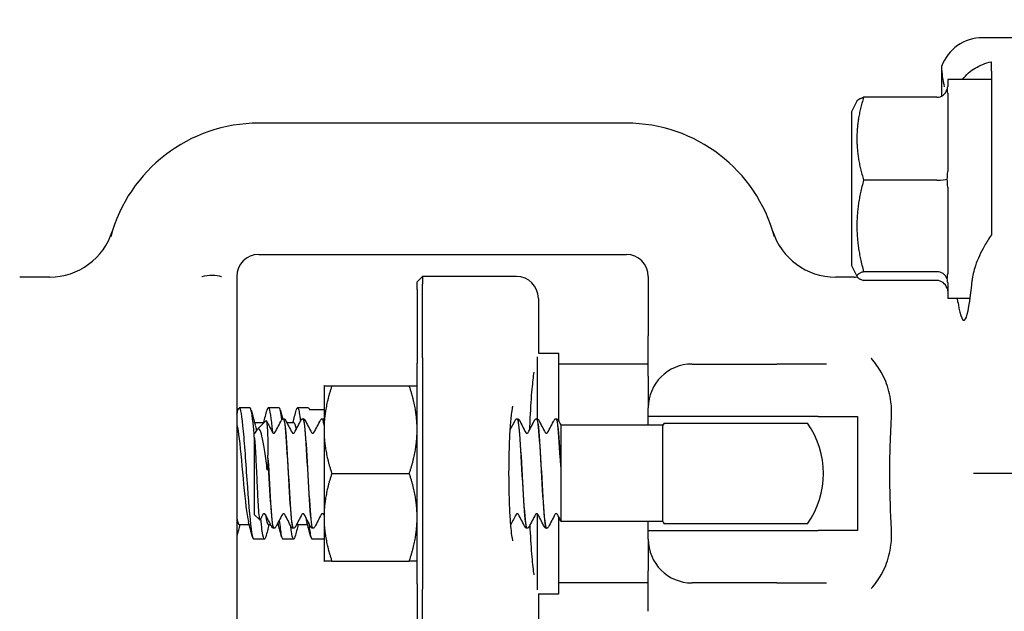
# Model space of a CAD drawing. Header units: inches. Extents: x 24 to 1128, y -69 to 748.
# Tile 334 of 656: x 473.18 to 475.99, y 658.54 to 660.23. Entities that reach past the tile are written whole.
import ezdxf

# ---------------------------------------------------------------- set-up
doc = ezdxf.new("R2010")
doc.units = ezdxf.units.IN
doc.header["$LTSCALE"] = 32
doc.header["$MEASUREMENT"] = 0
doc.layers.add('Dimension (ANSI)', color=7, linetype='Continuous', lineweight=25)
doc.layers.add('Visible (ANSI)', color=7, linetype='Continuous', lineweight=30)
doc.styles.add('Note Text (ANSI)', font='tahoma.ttf')
doc.dimstyles.new('SB Fraction-16 (ANSI)', dxfattribs={"dimscale": 32, "dimtxt": 0.125, "dimasz": 0.098425, "dimexe": 0.125, "dimexo": 0.0625, "dimgap": 0.031496, "dimtad": 0, "dimtih": 1, "dimtoh": 1, "dimdec": 4, "dimrnd": 1e-08, "dimzin": 0, "dimdsep": 46, "dimlunit": 5, "dimtxsty": 'Note Text (ANSI)', "dimcen": 0.09, "dimdle": 0.393701, "dimclrd": 256, "dimclre": 256, "dimclrt": 256, "dimadec": 0, "dimazin": 3, "dimtfac": 0.96, "dimtofl": 0, "dimtmove": 0, "dimatfit": 3, "dimfxl": 1, "dimfrac": 2, "dimtolj": 1, "dimtzin": 12, "dimlwd": -1, "dimlwe": -1, "dimarcsym": 0})

# ---------------------------------------------------------------- blocks, each defined once
blk = doc.blocks.new('*D18')
at = {"layer": 'Defpoints', "color": 0, "transparency": 16777216}
for p in [(489.2806, 692.6685), (340.6192, 544.6685), (489.2806, 544.6685)]:
    blk.add_point(p, dxfattribs=at)
at = {"layer": 'Dimension (ANSI)', "transparency": 16777216}
for p, q in [((487.2806, 692.6685), (336.6192, 692.6685)), ((340.6192, 689.5189), (340.6192, 626.7677)), ((340.6192, 547.8181), (340.6192, 620.5693)), ((487.2806, 544.6685), (336.6192, 544.6685))]:
    blk.add_line(p, q, dxfattribs=at)
for points in [[(340.0943, 689.5189), (341.1441, 689.5189), (340.6192, 692.6685)], [(340.0943, 547.8181), (341.1441, 547.8181), (340.6192, 544.6685)]]:
    blk.add_solid(points, dxfattribs=at)
at = {"layer": 'Dimension (ANSI)', "transparency": 16777216, "insert": (336.5171, 625.7599), "char_height": 4, "attachment_point": 1, "style": 'Note Text (ANSI)'}
blk.add_mtext('\\A1;148', dxfattribs=at)

msp = doc.modelspace()

# ---------------------------------------------------------------- linework, layer by layer
at = {"layer": 'Visible (ANSI)'}
for p, q in [((476.43127, 660.17654), (475.9308, 660.17654)), ((475.95627, 660.08088), (475.95627, 660.10807)), ((475.81391, 660.09507), (475.81391, 660.01033)), ((475.95627, 660.08088), (475.95627, 660.02681)), ((475.83127, 660.05779), (475.83127, 660.03734)), ((475.95627, 660.05779), (475.83127, 660.05779)), ((475.83127, 660.01819), (475.83127, 659.79503)), ((475.55627, 659.96404), (475.57237, 659.99625)), ((475.80002, 660.00692), (475.59123, 660.00692)), ((475.95627, 660.01137), (475.95627, 659.86535)), ((475.55627, 659.96404), (475.55627, 659.52654)), ((474.91377, 659.93279), (473.86377, 659.93279)), ((475.80002, 659.77045), (475.59123, 659.77045)), ((475.83127, 659.74988), (475.83127, 659.50298)), ((473.86377, 659.55779), (474.91377, 659.55779)), ((475.55627, 659.52654), (475.57237, 659.49434)), ((473.26704, 659.49361), (473.18127, 659.49361)), ((473.80127, 659.49529), (473.80127, 659.39449)), ((474.31627, 659.47967), (474.3319, 659.49529)), ((474.3319, 659.49529), (474.3319, 659.47279)), ((474.59995, 659.49529), (474.3319, 659.49529)), ((474.97627, 659.49529), (474.97627, 659.32622)), ((475.56391, 659.49361), (475.51051, 659.49361)), ((475.80002, 659.50882), (475.59123, 659.50882)), ((474.31627, 659.45779), (474.31627, 659.47967)), ((474.31627, 659.45779), (474.31627, 659.24779)), ((474.3319, 659.26279), (474.3319, 659.47279)), ((475.80002, 659.48366), (475.59123, 659.48366)), ((475.83127, 659.47698), (475.83127, 659.43279)), ((474.66245, 659.43279), (474.66245, 659.27654)), ((475.89549, 659.43279), (475.83127, 659.43279)), ((473.80127, 659.39449), (473.80127, 658.47109)), ((474.97627, 659.21081), (474.97627, 659.32622)), ((474.3319, 659.26279), (474.3319, 658.60279)), ((474.65865, 659.26535), (474.65865, 659.08896)), ((474.66245, 659.27654), (474.72115, 659.27654)), ((474.72115, 659.08102), (474.72115, 659.27654)), ((474.31627, 658.61779), (474.31627, 659.24779)), ((474.97627, 659.24529), (474.72115, 659.24529)), ((475.10127, 659.24529), (475.34373, 659.24529)), ((475.48554, 659.24529), (475.34373, 659.24529)), ((474.97627, 659.21081), (474.97627, 659.12029)), ((474.05027, 659.18279), (474.05027, 659.05779)), ((474.0726, 659.18279), (474.29394, 659.18279)), ((473.83877, 659.12029), (473.80788, 659.12029)), ((473.92211, 659.12029), (473.89122, 659.12029)), ((474.00544, 659.12029), (473.97455, 659.12029)), ((474.97627, 659.09529), (474.97627, 659.12029)), ((474.00839, 659.11566), (474.05027, 659.11566)), ((474.97627, 659.07029), (474.97627, 659.09529)), ((475.4612, 659.09529), (474.97627, 659.09529)), ((475.4612, 659.09529), (475.57405, 659.09529)), ((475.57405, 659.09529), (475.57405, 658.77029)), ((473.85178, 659.07862), (473.87983, 659.07862)), ((473.86032, 659.05911), (473.88502, 659.08381)), ((473.935, 659.08904), (473.93442, 659.08904)), ((473.94385, 659.07862), (473.96377, 659.07862)), ((473.99061, 659.08904), (473.99003, 659.08904)), ((474.04623, 659.08904), (474.04564, 659.08904)), ((474.60234, 659.08904), (474.60175, 659.08904)), ((474.65795, 659.08904), (474.65737, 659.08904)), ((474.71356, 659.08904), (474.71298, 659.08904)), ((474.72627, 659.07124), (474.72627, 659.02292)), ((475.01748, 659.07029), (474.72627, 659.07029)), ((475.01748, 658.79529), (475.01748, 659.07029)), ((475.02173, 659.07654), (475.43081, 659.07654)), ((473.85127, 659.03687), (473.85127, 659.04785)), ((473.85127, 659.04785), (473.8513, 659.04785)), ((473.85127, 659.03687), (473.85127, 658.81552)), ((474.05027, 659.05779), (474.05027, 658.80779)), ((474.72627, 659.02292), (474.72627, 658.95373)), ((473.89025, 658.97571), (473.89025, 658.98549)), ((474.72627, 658.95373), (474.72627, 658.94351)), ((474.0726, 658.93279), (474.29394, 658.93279)), ((474.72627, 658.94351), (474.72627, 658.86957)), ((476.02967, 658.93279), (475.90506, 658.93279)), ((474.72627, 658.86957), (474.72627, 658.79826)), ((473.85127, 658.81552), (473.86674, 658.80006)), ((474.65865, 658.81762), (474.65865, 658.60023)), ((473.80788, 658.78696), (473.83655, 658.78696)), ((473.89121, 658.78696), (473.89777, 658.78696)), ((473.91604, 658.78696), (473.91988, 658.78696)), ((473.97455, 658.78696), (474.00321, 658.78696)), ((474.05027, 658.80779), (474.05027, 658.68279)), ((474.72115, 658.58904), (474.72115, 658.80753)), ((474.72627, 658.79826), (474.72627, 658.79529)), ((475.01748, 658.79529), (474.72627, 658.79529)), ((474.97627, 658.77029), (474.97627, 658.79529)), ((475.43081, 658.78904), (475.02173, 658.78904)), ((473.9072, 658.77654), (473.90662, 658.77654)), ((473.96281, 658.77654), (473.96223, 658.77654)), ((474.01842, 658.77654), (474.01784, 658.77654)), ((474.63014, 658.77654), (474.62956, 658.77654)), ((474.68575, 658.77654), (474.68517, 658.77654)), ((474.97627, 658.74529), (474.97627, 658.77029)), ((474.97627, 658.77029), (475.4612, 658.77029)), ((475.57405, 658.77029), (475.4612, 658.77029)), ((473.88044, 658.74529), (473.84955, 658.74529)), ((473.96377, 658.74529), (473.93288, 658.74529)), ((474.05027, 658.74529), (474.01622, 658.74529)), ((474.97627, 658.74529), (474.97627, 658.65477)), ((474.0726, 658.68279), (474.29394, 658.68279)), ((474.97627, 658.53936), (474.97627, 658.65477)), ((474.31627, 658.61779), (474.31627, 658.40779)), ((474.97627, 658.62029), (474.72115, 658.62029)), ((475.34373, 658.62029), (475.10127, 658.62029)), ((475.34373, 658.62029), (475.48554, 658.62029)), ((474.3319, 658.39279), (474.3319, 658.60279)), ((474.66245, 658.58904), (474.66245, 658.43279)), ((474.66245, 658.58904), (474.72115, 658.58904))]:
    msp.add_line(p, q, dxfattribs=at)
for centre, radius, start, end in [((473.86377, 659.49529), 0.4375, 90, 164.98183), ((474.91377, 659.49529), 0.4375, 15.01817, 90), ((473.26704, 659.68111), 0.1875, 270, 342.70338), ((475.51051, 659.68111), 0.1875, 197.29662, 270), ((473.86377, 659.49529), 0.0625, 90, 180), ((474.91377, 659.49529), 0.0625, 0, 90), ((474.59995, 659.43279), 0.0625, 0, 90), ((475.56391, 659.74361), 0.25, 270, 272.01441), ((475.10127, 659.12029), 0.125, 90, 180), ((475.22627, 658.93279), 0.25, 144.90037, 146.63299), ((475.22627, 658.93279), 0.25, 324.90037, 35.09963), ((475.22627, 658.93279), 0.25, 213.36701, 215.09963), ((475.10127, 658.74529), 0.125, 180, 270)]:
    msp.add_arc(centre, radius, start, end, dxfattribs=at)
for centre, major_axis, ratio, start_param, end_param in [((475.93175, 660.05106), (-0.08906, 0.08906), 0.9924325, 5.5015852, 6.7140351), ((475.80002, 660.03962), (0, -0.0327), 0.9555533, 0, 1.2241495), ((475.80002, 659.7736), (0.03125, 0), 0.1006388, 4.712389, 5.9365385), ((475.80002, 659.47926), (0.03125, 0), 0.9458753, 0.3466468, 1.5707963), ((475.80002, 659.45096), (0, 0.0327), 0.9555533, 5.0590358, 6.2831853), ((475.87736, 659.74529), (0, 0.375), 0.0874887, 2.6230455, 3.9395987)]:
    msp.add_ellipse(centre, major_axis=major_axis, ratio=ratio, start_param=start_param, end_param=end_param, dxfattribs=at)
for points, knots in [([(475.87387, 660.05779), (475.88383, 660.07132), (475.89661, 660.08221), (475.92259, 660.09766), (475.93882, 660.10428), (475.95627, 660.10807)], [0.72388666, 0.72388666, 0.72388666, 0.72388666, 0.91166133, 0.91166133, 1.08359589, 1.08359589, 1.08359589, 1.08359589]), ([(475.95627, 659.61419), (475.94873, 659.60339), (475.94198, 659.59236), (475.92621, 659.56424), (475.91698, 659.54462), (475.90536, 659.51089), (475.90195, 659.49648), (475.90085, 659.48349)], [1.39731378, 1.39731378, 1.39731378, 1.39731378, 1.49356897, 1.49356897, 1.66386875, 1.66386875, 1.79881771, 1.79881771, 1.79881771, 1.79881771]), ([(473.70156, 659.49529), (473.70183, 659.49537), (473.7021, 659.49545), (473.71126, 659.49805), (473.72115, 659.4992), (473.74067, 659.49866), (473.74923, 659.49731), (473.7572, 659.49539), (473.7574, 659.49534), (473.7576, 659.49529)], [-0.00218083, -0.00218083, -0.00218083, -0.00218083, 0, 0, 0.07189637, 0.07189637, 0.13644606, 0.13644606, 0.13811703, 0.13811703, 0.13811703, 0.13811703]), ([(475.67067, 659.09051), (475.67114, 659.09854), (475.67125, 659.10651), (475.67076, 659.12206), (475.67018, 659.12962), (475.66801, 659.14738), (475.66611, 659.15744), (475.65854, 659.18686), (475.65108, 659.20508), (475.63336, 659.23582), (475.624, 659.24855), (475.61314, 659.26081), (475.61298, 659.26099), (475.61282, 659.26117)], [0, 0, 0, 0, 0.06351999, 0.06351999, 0.12513045, 0.12513045, 0.2104042, 0.2104042, 0.38193929, 0.38193929, 0.52164881, 0.52164881, 0.52372315, 0.52372315, 0.52372315, 0.52372315]), ([(474.63809, 659.05873), (474.63848, 659.06988), (474.63892, 659.08077), (474.64084, 659.12203), (474.64269, 659.15), (474.64656, 659.19299), (474.64851, 659.2095), (474.65043, 659.22204)], [0.3819937, 0.3819937, 0.3819937, 0.3819937, 0.48894567, 0.48894567, 0.79947629, 0.79947629, 1.05331269, 1.05331269, 1.05331269, 1.05331269]), ([(473.80434, 659.11348), (473.80536, 659.11736), (473.80638, 659.11965), (473.8074, 659.12017), (473.81142, 659.12222), (473.81543, 659.09687), (473.81945, 659.05342), (473.82345, 659.01006), (473.82746, 658.94962), (473.83146, 658.8942), (473.83547, 658.83875), (473.83948, 658.78951), (473.84349, 658.76452), (473.84551, 658.75192), (473.84753, 658.74562), (473.84955, 658.74562)], [131.6799073, 131.6799073, 131.6799073, 131.6799073, 131.910676, 131.910676, 131.910676, 132.8188068, 132.8188068, 132.8188068, 133.7249818, 133.7249818, 133.7249818, 134.6316542, 134.6316542, 134.6316542, 135.0884841, 135.0884841, 135.0884841, 135.0884841]), ([(473.85127, 659.04296), (473.85055, 659.0512), (473.84984, 659.05895), (473.84912, 659.06609), (473.84567, 659.10037), (473.84222, 659.11997), (473.83877, 659.12022)], [-139.17255455, -139.17255455, -139.17255455, -139.17255455, -139.0100536, -139.0100536, -139.0100536, -138.23007676, -138.23007676, -138.23007676, -138.23007676]), ([(473.88767, 659.11339), (473.88907, 659.11867), (473.89046, 659.12102), (473.89185, 659.12007), (473.89559, 659.11754), (473.89932, 659.09132), (473.90306, 659.05036)], [137.9630926, 137.9630926, 137.9630926, 137.9630926, 138.2781439, 138.2781439, 138.2781439, 139.122964, 139.122964, 139.122964, 139.122964]), ([(473.97101, 659.11333), (473.97281, 659.12011), (473.97462, 659.12202), (473.97643, 659.11841), (473.97866, 659.11395), (473.9809, 659.10109), (473.98314, 659.08207)], [144.2462779, 144.2462779, 144.2462779, 144.2462779, 144.6548473, 144.6548473, 144.6548473, 145.16076334, 145.16076334, 145.16076334, 145.16076334]), ([(474.58969, 658.74074), (474.5897, 658.74074), (474.58957, 658.74114), (474.58902, 658.74345), (474.58837, 658.74665), (474.58668, 658.75722), (474.58559, 658.7659), (474.58336, 658.78888), (474.58224, 658.80406), (474.58035, 658.83893), (474.5796, 658.85888), (474.57865, 658.90099), (474.57846, 658.92319), (474.57869, 658.96722), (474.5791, 658.98906), (474.58048, 659.02987), (474.58145, 659.04886), (474.58374, 659.08148), (474.58507, 659.09531), (474.5876, 659.11495), (474.58891, 659.12178), (474.58961, 659.12456), (474.58969, 659.12484), (474.58969, 659.12483)], [-1.2869324, -1.2869324, -1.2869324, -1.2869324, -1.2221786, -1.2221786, -1.0687063, -1.0687063, -0.8381878, -0.8381878, -0.555105, -0.555105, -0.2516711, -0.2516711, 0.0580557, 0.0580557, 0.3688709, 0.3688709, 0.6770655, 0.6770655, 0.9746383, 0.9746383, 1.233525, 1.233525, 1.2869324, 1.2869324, 1.2869324, 1.2869324]), ([(475.67067, 658.77508), (475.66799, 658.82083), (475.66646, 658.86777), (475.66598, 658.9445), (475.66625, 658.97377), (475.66775, 659.03248), (475.66898, 659.06175), (475.67067, 659.09051)], [0, 0, 0, 0, 0.36185351, 0.36185351, 0.58513386, 0.58513386, 0.81257268, 0.81257268, 0.81257268, 0.81257268]), ([(473.80127, 659.07128), (473.80245, 659.06736), (473.80363, 659.06182), (473.80481, 659.05471), (473.80908, 659.02892), (473.81336, 658.98318), (473.81763, 658.93621), (473.8219, 658.88928), (473.82617, 658.84244), (473.83044, 658.81483), (473.83172, 658.80653), (473.833, 658.80004), (473.83429, 658.79544)], [132.2609955, 132.2609955, 132.2609955, 132.2609955, 132.5277582, 132.5277582, 132.5277582, 133.4942298, 133.4942298, 133.4942298, 134.4598832, 134.4598832, 134.4598832, 134.7503304, 134.7503304, 134.7503304, 134.7503304]), ([(473.85403, 659.07021), (473.85498, 659.06681), (473.85594, 659.06236), (473.85689, 659.05686), (473.85702, 659.05608), (473.85716, 659.05528), (473.85729, 659.05446)], [138.56823042, 138.56823042, 138.56823042, 138.56823042, 138.78339549, 138.78339549, 138.78339549, 138.8139231, 138.8139231, 138.8139231, 138.8139231]), ([(473.88502, 659.08381), (473.88508, 659.08387), (473.88513, 659.0839), (473.88595, 659.08413), (473.8867, 659.08044), (473.88745, 659.0731)], [-0.16191336, -0.16191336, -0.16191336, -0.16191336, -0.15127467, -0.15127467, 0, 0, 0, 0]), ([(473.88745, 659.0731), (473.88787, 659.069), (473.88824, 659.06374), (473.88891, 659.05103), (473.8892, 659.04359), (473.88988, 659.02081), (473.8902, 659.00385), (473.89025, 658.98549)], [-0.3187664, -0.3187664, -0.3187664, -0.3187664, -0.23449039, -0.23449039, -0.1487662, -0.1487662, 0, 0, 0, 0]), ([(473.92908, 659.0853), (473.92941, 659.08594), (473.92981, 659.08661), (473.93095, 659.08771), (473.93145, 659.0881), (473.93274, 659.08875), (473.93355, 659.089), (473.9344, 659.08904)], [0, 0, 0, 0, 0.022095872, 0.022095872, 0.033561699, 0.033561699, 0.045438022, 0.045438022, 0.045438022, 0.045438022]), ([(473.9344, 659.08888), (473.93658, 659.08874), (473.93876, 659.0744), (473.94094, 659.04852), (473.94376, 659.01515), (473.94657, 658.96346), (473.94938, 658.91415), (473.9522, 658.86484), (473.95501, 658.81921), (473.95782, 658.7955), (473.95929, 658.78312), (473.96076, 658.77689), (473.96223, 658.77687)], [9.4219171, 9.4219171, 9.4219171, 9.4219171, 10.1615232, 10.1615232, 10.1615232, 11.1151899, 11.1151899, 11.1151899, 12.0686082, 12.0686082, 12.0686082, 12.5663706, 12.5663706, 12.5663706, 12.5663706]), ([(473.96283, 658.7768), (473.96098, 658.77687), (473.95912, 658.78702), (473.95726, 658.80628), (473.95441, 658.83575), (473.95157, 658.88577), (473.94873, 658.93596), (473.9459, 658.98587), (473.94307, 659.0346), (473.94024, 659.06245), (473.9385, 659.07966), (473.93675, 659.08862), (473.935, 659.08875)], [-18.8524168, -18.8524168, -18.8524168, -18.8524168, -18.2223022, -18.2223022, -18.2223022, -17.2584859, -17.2584859, -17.2584859, -16.2999201, -16.2999201, -16.2999201, -15.7079633, -15.7079633, -15.7079633, -15.7079633]), ([(473.93503, 659.08904), (473.93616, 659.08898), (473.93723, 659.08856), (473.9387, 659.08757), (473.93918, 659.08705), (473.93989, 659.08613), (473.94013, 659.08571), (473.94035, 659.0853)], [0, 0, 0, 0, 0.015967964, 0.015967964, 0.031253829, 0.031253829, 0.045415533, 0.045415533, 0.045415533, 0.045415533]), ([(473.98469, 659.0853), (473.98502, 659.08594), (473.98542, 659.08661), (473.98656, 659.08771), (473.98706, 659.0881), (473.98835, 659.08875), (473.98916, 659.089), (473.99001, 659.08904)], [0, 0, 0, 0, 0.022095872, 0.022095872, 0.033561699, 0.033561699, 0.045438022, 0.045438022, 0.045438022, 0.045438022]), ([(473.99001, 659.08893), (473.99052, 659.08901), (473.99104, 659.08829), (473.99155, 659.08674), (473.99436, 659.07825), (473.99717, 659.04502), (473.99998, 659.00029), (474.00279, 658.95557), (474.0056, 658.90054), (474.00841, 658.85715), (474.01122, 658.81378), (474.01402, 658.78318), (474.01683, 658.77755), (474.01717, 658.77688), (474.0175, 658.77656), (474.01784, 658.7766)], [15.7051024, 15.7051024, 15.7051024, 15.7051024, 15.879856, 15.879856, 15.879856, 16.8320759, 16.8320759, 16.8320759, 17.7840647, 17.7840647, 17.7840647, 18.7358252, 18.7358252, 18.7358252, 18.8495559, 18.8495559, 18.8495559, 18.8495559]), ([(474.01845, 658.77672), (474.01776, 658.7766), (474.01708, 658.77787), (474.0164, 658.78058), (474.01357, 658.79189), (474.01073, 658.82814), (474.00789, 658.8746), (474.00507, 658.92095), (474.00224, 658.9762), (473.99941, 659.01805), (473.99659, 659.05979), (473.99377, 659.08708), (473.99094, 659.08893), (473.99083, 659.089), (473.99072, 659.08904), (473.99061, 659.08903)], [-25.1356021, -25.1356021, -25.1356021, -25.1356021, -24.9048316, -24.9048316, -24.9048316, -23.9435311, -23.9435311, -23.9435311, -22.9847675, -22.9847675, -22.9847675, -22.0283448, -22.0283448, -22.0283448, -21.9911486, -21.9911486, -21.9911486, -21.9911486]), ([(473.99064, 659.08904), (473.99177, 659.08898), (473.99284, 659.08856), (473.99431, 659.08757), (473.99479, 659.08705), (473.9955, 659.08613), (473.99575, 659.08571), (473.99596, 659.0853)], [0, 0, 0, 0, 0.015967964, 0.015967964, 0.031253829, 0.031253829, 0.045415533, 0.045415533, 0.045415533, 0.045415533]), ([(474.0403, 659.0853), (474.04063, 659.08594), (474.04103, 659.08661), (474.04217, 659.08771), (474.04267, 659.0881), (474.04396, 659.08875), (474.04477, 659.089), (474.04562, 659.08904)], [0, 0, 0, 0, 0.022095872, 0.022095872, 0.033561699, 0.033561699, 0.045438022, 0.045438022, 0.045438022, 0.045438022]), ([(474.05027, 659.07299), (474.05023, 659.07335), (474.05018, 659.07371), (474.05013, 659.07405), (474.04883, 659.08388), (474.04753, 659.08875), (474.04623, 659.08872)], [-28.73150298, -28.73150298, -28.73150298, -28.73150298, -28.71588313, -28.71588313, -28.71588313, -28.27433388, -28.27433388, -28.27433388, -28.27433388]), ([(474.04625, 659.08904), (474.04739, 659.08898), (474.04845, 659.08856), (474.04963, 659.08776), (474.04998, 659.08746), (474.05027, 659.08715)], [0, 0, 0, 0, 0.015967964, 0.015967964, 0.025215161, 0.025215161, 0.025215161, 0.025215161]), ([(474.59641, 659.0853), (474.59674, 659.08594), (474.59714, 659.08661), (474.59828, 659.08771), (474.59878, 659.0881), (474.60007, 659.08875), (474.60089, 659.089), (474.60173, 659.08904)], [0, 0, 0, 0, 0.022095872, 0.022095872, 0.033561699, 0.033561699, 0.045438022, 0.045438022, 0.045438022, 0.045438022]), ([(474.60173, 659.08891), (474.60403, 659.08876), (474.60633, 659.0727), (474.60863, 659.04425), (474.61146, 659.00926), (474.61429, 658.95646), (474.61711, 658.9072), (474.61994, 658.85806), (474.62276, 658.81375), (474.62558, 658.79209), (474.62691, 658.7819), (474.62823, 658.77685), (474.62956, 658.77687)], [84.8201408, 84.8201408, 84.8201408, 84.8201408, 85.5995394, 85.5995394, 85.5995394, 86.558303, 86.558303, 86.558303, 87.5147256, 87.5147256, 87.5147256, 87.9645943, 87.9645943, 87.9645943, 87.9645943]), ([(474.63017, 658.77683), (474.62843, 658.77687), (474.6267, 658.7856), (474.62497, 658.80249), (474.62216, 658.82985), (474.61935, 658.87791), (474.61654, 658.92748), (474.61373, 658.97703), (474.61092, 659.02679), (474.60812, 659.05691), (474.60619, 659.07756), (474.60426, 659.08861), (474.60234, 659.0888)], [-94.2506405, -94.2506405, -94.2506405, -94.2506405, -93.6632144, -93.6632144, -93.6632144, -92.7109946, -92.7109946, -92.7109946, -91.7590058, -91.7590058, -91.7590058, -91.106187, -91.106187, -91.106187, -91.106187]), ([(474.60236, 659.08904), (474.6035, 659.08898), (474.60456, 659.08856), (474.60603, 659.08757), (474.60651, 659.08705), (474.60722, 659.08613), (474.60747, 659.08571), (474.60768, 659.0853)], [0, 0, 0, 0, 0.015967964, 0.015967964, 0.031253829, 0.031253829, 0.045415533, 0.045415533, 0.045415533, 0.045415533]), ([(474.65202, 659.0853), (474.65235, 659.08594), (474.65276, 659.08661), (474.65389, 659.08771), (474.65439, 659.0881), (474.65568, 659.08875), (474.6565, 659.089), (474.65734, 659.08904)], [0, 0, 0, 0, 0.022095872, 0.022095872, 0.033561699, 0.033561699, 0.045438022, 0.045438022, 0.045438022, 0.045438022]), ([(474.65734, 659.08888), (474.65798, 659.08899), (474.65862, 659.08787), (474.65927, 659.08546), (474.66211, 659.07477), (474.66495, 659.03892), (474.6678, 658.99254), (474.67062, 658.94641), (474.67345, 658.89111), (474.67628, 658.84898), (474.67909, 658.80704), (474.68191, 658.77925), (474.68472, 658.77674), (474.68487, 658.77661), (474.68502, 658.77655), (474.68517, 658.77655)], [91.1033261, 91.1033261, 91.1033261, 91.1033261, 91.3207683, 91.3207683, 91.3207683, 92.2845846, 92.2845846, 92.2845846, 93.2431504, 93.2431504, 93.2431504, 94.1972517, 94.1972517, 94.1972517, 94.2477796, 94.2477796, 94.2477796, 94.2477796]), ([(474.68578, 658.77668), (474.68519, 658.77658), (474.68461, 658.77751), (474.68402, 658.77952), (474.68121, 658.78917), (474.67839, 658.82354), (474.67558, 658.86888), (474.67277, 658.91421), (474.66995, 658.96929), (474.66714, 659.01209), (474.66433, 659.05488), (474.66151, 659.08426), (474.6587, 659.08848), (474.65845, 659.08885), (474.6582, 659.08903), (474.65795, 659.08901)], [-100.5338258, -100.5338258, -100.5338258, -100.5338258, -100.3354652, -100.3354652, -100.3354652, -99.3815473, -99.3815473, -99.3815473, -98.4278806, -98.4278806, -98.4278806, -97.4744623, -97.4744623, -97.4744623, -97.3893723, -97.3893723, -97.3893723, -97.3893723]), ([(474.65797, 659.08904), (474.65911, 659.08898), (474.66017, 659.08856), (474.66164, 659.08757), (474.66212, 659.08705), (474.66283, 659.08613), (474.66308, 659.08571), (474.66329, 659.0853)], [0, 0, 0, 0, 0.015967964, 0.015967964, 0.031253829, 0.031253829, 0.045415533, 0.045415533, 0.045415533, 0.045415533]), ([(474.70763, 659.0853), (474.70797, 659.08594), (474.70837, 659.08661), (474.70951, 659.08771), (474.71, 659.0881), (474.71129, 659.08875), (474.71211, 659.089), (474.71295, 659.08904)], [0, 0, 0, 0, 0.022095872, 0.022095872, 0.033561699, 0.033561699, 0.045438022, 0.045438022, 0.045438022, 0.045438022]), ([(474.71295, 659.08877), (474.71484, 659.08869), (474.71673, 659.0782), (474.71862, 659.05834), (474.72117, 659.03153), (474.72372, 658.98843), (474.72627, 658.94351)], [97.3865114, 97.3865114, 97.3865114, 97.3865114, 98.0270057, 98.0270057, 98.0270057, 98.8915068, 98.8915068, 98.8915068, 98.8915068]), ([(474.72627, 658.95373), (474.72345, 659.00303), (474.72064, 659.04828), (474.71782, 659.0713), (474.7164, 659.0829), (474.71498, 659.0887), (474.71356, 659.08871)], [-105.1089244, -105.1089244, -105.1089244, -105.1089244, -104.1537068, -104.1537068, -104.1537068, -103.6725576, -103.6725576, -103.6725576, -103.6725576]), ([(474.71358, 659.08904), (474.71472, 659.08898), (474.71578, 659.08856), (474.71725, 659.08757), (474.71774, 659.08705), (474.71844, 659.08613), (474.71869, 659.08571), (474.7189, 659.0853)], [0, 0, 0, 0, 0.015967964, 0.015967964, 0.031253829, 0.031253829, 0.045415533, 0.045415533, 0.045415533, 0.045415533]), ([(473.8513, 659.04785), (473.85237, 659.04785), (473.85337, 659.0483), (473.85432, 659.04901), (473.85452, 659.04926), (473.85465, 659.04945), (473.85467, 659.04948), (473.85467, 659.04948)], [0, 0, 0, 0, 0.017919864, 0.017919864, 0.032518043, 0.032518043, 0.040461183, 0.040461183, 0.040461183, 0.040461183]), ([(473.88745, 658.94835), (473.88512, 658.96735), (473.88277, 658.98534), (473.87801, 659.01647), (473.87565, 659.02949), (473.87089, 659.04893), (473.86853, 659.05545), (473.86377, 659.06138), (473.86142, 659.06107), (473.85859, 659.05685), (473.8582, 659.05619), (473.85781, 659.05544)], [-0.67634923, -0.67634923, -0.67634923, -0.67634923, -0.52774982, -0.52774982, -0.38555901, -0.38555901, -0.25020713, -0.25020713, -0.12168954, -0.12168954, -0.10119383, -0.10119383, -0.10119383, -0.10119383]), ([(473.90353, 659.04948), (473.90353, 659.04948), (473.90361, 659.04932), (473.90416, 659.04879), (473.9045, 659.04851), (473.90551, 659.04804), (473.90621, 659.04785), (473.90691, 659.04785)], [0.003893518, 0.003893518, 0.003893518, 0.003893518, 0.02135506, 0.02135506, 0.032660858, 0.032660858, 0.044379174, 0.044379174, 0.044379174, 0.044379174]), ([(473.90691, 659.04785), (473.90798, 659.04785), (473.90898, 659.0483), (473.90994, 659.04901), (473.91013, 659.04926), (473.91026, 659.04945), (473.91028, 659.04948), (473.91028, 659.04948)], [0, 0, 0, 0, 0.017919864, 0.017919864, 0.032518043, 0.032518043, 0.040461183, 0.040461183, 0.040461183, 0.040461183]), ([(473.95914, 659.04948), (473.95914, 659.04948), (473.95922, 659.04932), (473.95977, 659.04879), (473.96011, 659.04851), (473.96112, 659.04804), (473.96182, 659.04785), (473.96252, 659.04785)], [0.003893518, 0.003893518, 0.003893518, 0.003893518, 0.02135506, 0.02135506, 0.032660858, 0.032660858, 0.044379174, 0.044379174, 0.044379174, 0.044379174]), ([(473.96252, 659.04785), (473.96359, 659.04785), (473.96459, 659.0483), (473.96555, 659.04901), (473.96574, 659.04926), (473.96587, 659.04945), (473.96589, 659.04948), (473.96589, 659.04948)], [0, 0, 0, 0, 0.017919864, 0.017919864, 0.032518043, 0.032518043, 0.040461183, 0.040461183, 0.040461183, 0.040461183]), ([(474.01476, 659.04948), (474.01476, 659.04948), (474.01483, 659.04932), (474.01538, 659.04879), (474.01572, 659.04851), (474.01674, 659.04804), (474.01743, 659.04785), (474.01813, 659.04785)], [0.003893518, 0.003893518, 0.003893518, 0.003893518, 0.02135506, 0.02135506, 0.032660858, 0.032660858, 0.044379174, 0.044379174, 0.044379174, 0.044379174]), ([(474.01813, 659.04785), (474.0192, 659.04785), (474.0202, 659.0483), (474.02116, 659.04901), (474.02135, 659.04926), (474.02149, 659.04945), (474.0215, 659.04948), (474.0215, 659.04948)], [0, 0, 0, 0, 0.017919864, 0.017919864, 0.032518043, 0.032518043, 0.040461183, 0.040461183, 0.040461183, 0.040461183]), ([(474.62648, 659.04948), (474.62648, 659.04948), (474.62655, 659.04932), (474.6271, 659.04879), (474.62745, 659.04851), (474.62846, 659.04804), (474.62915, 659.04785), (474.62985, 659.04785)], [0.003893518, 0.003893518, 0.003893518, 0.003893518, 0.02135506, 0.02135506, 0.032660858, 0.032660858, 0.044379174, 0.044379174, 0.044379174, 0.044379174]), ([(474.62985, 659.04785), (474.63092, 659.04785), (474.63192, 659.0483), (474.63288, 659.04901), (474.63307, 659.04926), (474.63321, 659.04945), (474.63323, 659.04948), (474.63323, 659.04948)], [0, 0, 0, 0, 0.017919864, 0.017919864, 0.032518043, 0.032518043, 0.040461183, 0.040461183, 0.040461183, 0.040461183]), ([(474.68209, 659.04948), (474.68209, 659.04948), (474.68216, 659.04932), (474.68271, 659.04879), (474.68306, 659.04851), (474.68407, 659.04804), (474.68476, 659.04785), (474.68546, 659.04785)], [0.003893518, 0.003893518, 0.003893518, 0.003893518, 0.02135506, 0.02135506, 0.032660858, 0.032660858, 0.044379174, 0.044379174, 0.044379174, 0.044379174]), ([(474.68546, 659.04785), (474.68654, 659.04785), (474.68753, 659.0483), (474.68849, 659.04901), (474.68868, 659.04926), (474.68882, 659.04945), (474.68884, 659.04948), (474.68884, 659.04948)], [0, 0, 0, 0, 0.017919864, 0.017919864, 0.032518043, 0.032518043, 0.040461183, 0.040461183, 0.040461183, 0.040461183]), ([(473.85187, 659.03084), (473.85253, 659.02406), (473.85317, 659.01542), (473.85446, 658.99503), (473.8551, 658.98337), (473.85651, 658.95589), (473.85726, 658.93997), (473.85877, 658.90769), (473.85952, 658.89164), (473.86103, 658.86153), (473.86178, 658.84781), (473.8633, 658.82458), (473.86405, 658.81538), (473.86556, 658.80283), (473.86631, 658.79972), (473.8672, 658.79998), (473.86734, 658.80013), (473.86747, 658.80039)], [-2.12179282, -2.12179282, -2.12179282, -2.12179282, -2.02048123, -2.02048123, -1.91755472, -1.91755472, -1.79490964, -1.79490964, -1.67005838, -1.67005838, -1.5430016, -1.5430016, -1.41373999, -1.41373999, -1.28227419, -1.28227419, -1.25834871, -1.25834871, -1.25834871, -1.25834871]), ([(473.90722, 658.77658), (473.90696, 658.77654), (473.90669, 658.77673), (473.90642, 658.77715), (473.90358, 658.78155), (473.90074, 658.8116), (473.8979, 658.85509), (473.89535, 658.89415), (473.8928, 658.9431), (473.89025, 658.98549)], [-12.5692315, -12.5692315, -12.5692315, -12.5692315, -12.4783682, -12.4783682, -12.4783682, -11.5160648, -11.5160648, -11.5160648, -10.6515637, -10.6515637, -10.6515637, -10.6515637]), ([(473.89025, 658.97571), (473.89022, 658.9665), (473.8901, 658.95861), (473.88973, 658.94899), (473.88953, 658.94596), (473.88921, 658.94381), (473.88913, 658.94333), (473.88899, 658.94287), (473.88895, 658.94277), (473.88888, 658.94264), (473.88885, 658.9426), (473.8888, 658.94256), (473.88878, 658.94254), (473.88874, 658.94253), (473.88872, 658.94253), (473.88868, 658.94253), (473.88866, 658.94255), (473.8886, 658.94259), (473.88857, 658.94263), (473.88844, 658.94283), (473.88835, 658.94309), (473.88802, 658.94432), (473.88775, 658.94586), (473.88745, 658.94835)], [-0.17168991, -0.17168991, -0.17168991, -0.17168991, -0.0982332, -0.0982332, -0.0491093, -0.0491093, -0.03761956, -0.03761956, -0.03394059, -0.03394059, -0.03224924, -0.03224924, -0.03117451, -0.03117451, -0.03017054, -0.03017054, -0.0289244, -0.0289244, -0.02683852, -0.02683852, -0.01955178, -0.01955178, 0, 0, 0, 0]), ([(473.89025, 658.97571), (473.89307, 658.92787), (473.89589, 658.87369), (473.89871, 658.83491), (473.90134, 658.79862), (473.90398, 658.77672), (473.90662, 658.77656)], [4.4341461, 4.4341461, 4.4341461, 4.4341461, 5.3893637, 5.3893637, 5.3893637, 6.2831853, 6.2831853, 6.2831853, 6.2831853]), ([(473.8791, 658.81773), (473.87803, 658.81773), (473.87703, 658.81728), (473.87607, 658.81658), (473.87588, 658.81632), (473.87575, 658.81613), (473.87573, 658.8161), (473.87573, 658.8161)], [0, 0, 0, 0, 0.017919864, 0.017919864, 0.032518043, 0.032518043, 0.040461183, 0.040461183, 0.040461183, 0.040461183]), ([(473.88247, 658.81611), (473.88245, 658.81614), (473.88237, 658.8163), (473.88185, 658.81679), (473.88151, 658.81707), (473.8805, 658.81754), (473.8798, 658.81773), (473.8791, 658.81773)], [0.005742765, 0.005742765, 0.005742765, 0.005742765, 0.02135506, 0.02135506, 0.032660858, 0.032660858, 0.044379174, 0.044379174, 0.044379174, 0.044379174]), ([(473.93471, 658.81773), (473.93364, 658.81773), (473.93264, 658.81728), (473.93168, 658.81658), (473.93149, 658.81632), (473.93136, 658.81613), (473.93134, 658.8161), (473.93134, 658.8161)], [0, 0, 0, 0, 0.017919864, 0.017919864, 0.032518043, 0.032518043, 0.040461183, 0.040461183, 0.040461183, 0.040461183]), ([(473.93808, 658.81611), (473.93807, 658.81614), (473.93798, 658.8163), (473.93746, 658.81679), (473.93712, 658.81707), (473.93611, 658.81754), (473.93541, 658.81773), (473.93471, 658.81773)], [0.005742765, 0.005742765, 0.005742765, 0.005742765, 0.02135506, 0.02135506, 0.032660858, 0.032660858, 0.044379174, 0.044379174, 0.044379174, 0.044379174]), ([(473.99032, 658.81773), (473.98925, 658.81773), (473.98825, 658.81728), (473.9873, 658.81658), (473.9871, 658.81632), (473.98697, 658.81613), (473.98695, 658.8161), (473.98695, 658.8161)], [0, 0, 0, 0, 0.017919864, 0.017919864, 0.032518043, 0.032518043, 0.040461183, 0.040461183, 0.040461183, 0.040461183]), ([(473.99369, 658.81611), (473.99368, 658.81614), (473.99359, 658.8163), (473.99307, 658.81679), (473.99273, 658.81707), (473.99172, 658.81754), (473.99103, 658.81773), (473.99032, 658.81773)], [0.005742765, 0.005742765, 0.005742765, 0.005742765, 0.02135506, 0.02135506, 0.032660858, 0.032660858, 0.044379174, 0.044379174, 0.044379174, 0.044379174]), ([(474.04593, 658.81773), (474.04486, 658.81773), (474.04387, 658.81728), (474.04291, 658.81658), (474.04271, 658.81632), (474.04258, 658.81613), (474.04256, 658.8161), (474.04256, 658.8161)], [0, 0, 0, 0, 0.017919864, 0.017919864, 0.032518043, 0.032518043, 0.040461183, 0.040461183, 0.040461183, 0.040461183]), ([(474.04931, 658.81611), (474.04929, 658.81614), (474.0492, 658.8163), (474.04868, 658.81679), (474.04834, 658.81707), (474.04733, 658.81754), (474.04664, 658.81773), (474.04593, 658.81773)], [0.005742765, 0.005742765, 0.005742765, 0.005742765, 0.02135506, 0.02135506, 0.032660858, 0.032660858, 0.044379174, 0.044379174, 0.044379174, 0.044379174]), ([(474.60205, 658.81773), (474.60097, 658.81773), (474.59998, 658.81728), (474.59902, 658.81658), (474.59883, 658.81632), (474.59869, 658.81613), (474.59867, 658.8161), (474.59867, 658.8161)], [0, 0, 0, 0, 0.017919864, 0.017919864, 0.032518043, 0.032518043, 0.040461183, 0.040461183, 0.040461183, 0.040461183]), ([(474.60542, 658.81611), (474.6054, 658.81614), (474.60531, 658.8163), (474.60479, 658.81679), (474.60445, 658.81707), (474.60344, 658.81754), (474.60275, 658.81773), (474.60205, 658.81773)], [0.005742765, 0.005742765, 0.005742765, 0.005742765, 0.02135506, 0.02135506, 0.032660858, 0.032660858, 0.044379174, 0.044379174, 0.044379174, 0.044379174]), ([(474.65766, 658.81773), (474.65658, 658.81773), (474.65559, 658.81728), (474.65463, 658.81658), (474.65444, 658.81632), (474.6543, 658.81613), (474.65428, 658.8161), (474.65428, 658.8161)], [0, 0, 0, 0, 0.017919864, 0.017919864, 0.032518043, 0.032518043, 0.040461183, 0.040461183, 0.040461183, 0.040461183]), ([(474.66103, 658.81611), (474.66101, 658.81614), (474.66092, 658.8163), (474.66041, 658.81679), (474.66006, 658.81707), (474.65905, 658.81754), (474.65836, 658.81773), (474.65766, 658.81773)], [0.005742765, 0.005742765, 0.005742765, 0.005742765, 0.02135506, 0.02135506, 0.032660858, 0.032660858, 0.044379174, 0.044379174, 0.044379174, 0.044379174]), ([(474.71327, 658.81773), (474.7122, 658.81773), (474.7112, 658.81728), (474.71024, 658.81658), (474.71005, 658.81632), (474.70991, 658.81613), (474.70989, 658.8161), (474.70989, 658.8161)], [0, 0, 0, 0, 0.017919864, 0.017919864, 0.032518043, 0.032518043, 0.040461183, 0.040461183, 0.040461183, 0.040461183]), ([(474.71664, 658.81611), (474.71662, 658.81614), (474.71653, 658.8163), (474.71602, 658.81679), (474.71567, 658.81707), (474.71466, 658.81754), (474.71397, 658.81773), (474.71327, 658.81773)], [0.005742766, 0.005742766, 0.005742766, 0.005742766, 0.02135506, 0.02135506, 0.032660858, 0.032660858, 0.044379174, 0.044379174, 0.044379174, 0.044379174]), ([(473.80127, 658.80485), (473.80244, 658.79863), (473.80362, 658.79389), (473.80479, 658.79091), (473.80582, 658.78829), (473.80685, 658.78706), (473.80788, 658.78714)], [134.59017227, 134.59017227, 134.59017227, 134.59017227, 134.85516368, 134.85516368, 134.85516368, 135.0884841, 135.0884841, 135.0884841, 135.0884841]), ([(473.88398, 658.75198), (473.88037, 658.73874), (473.87676, 658.74624), (473.87315, 658.77287), (473.87197, 658.7816), (473.87079, 658.79234), (473.8696, 658.80458)], [-141.6386536, -141.6386536, -141.6386536, -141.6386536, -140.8224072, -140.8224072, -140.8224072, -140.5547772, -140.5547772, -140.5547772, -140.5547772]), ([(473.92255, 658.7996), (473.92442, 658.78104), (473.92628, 658.76631), (473.92815, 658.75709), (473.92973, 658.74931), (473.93131, 658.74552), (473.93288, 658.74559)], [140.5926168, 140.5926168, 140.5926168, 140.5926168, 141.014984, 141.014984, 141.014984, 141.37166941, 141.37166941, 141.37166941, 141.37166941]), ([(473.96731, 658.75204), (473.96398, 658.73988), (473.96065, 658.74503), (473.95732, 658.76705), (473.95659, 658.77185), (473.95587, 658.77742), (473.95514, 658.78367)], [-147.92183888, -147.92183888, -147.92183888, -147.92183888, -147.16830495, -147.16830495, -147.16830495, -147.00417822, -147.00417822, -147.00417822, -147.00417822]), ([(473.97253, 658.78864), (473.97257, 658.78858), (473.9726, 658.78852), (473.97264, 658.78846), (473.97328, 658.78746), (473.97391, 658.78699), (473.97455, 658.78704)], [147.50291226, 147.50291226, 147.50291226, 147.50291226, 147.51107522, 147.51107522, 147.51107522, 147.65485472, 147.65485472, 147.65485472, 147.65485472]), ([(474.00672, 658.79154), (474.0087, 658.77324), (474.01067, 658.75949), (474.01264, 658.75206), (474.01383, 658.74757), (474.01502, 658.74543), (474.01622, 658.74552)], [146.93919895, 146.93919895, 146.93919895, 146.93919895, 147.38530902, 147.38530902, 147.38530902, 147.65485472, 147.65485472, 147.65485472, 147.65485472]), ([(474.65043, 658.64354), (474.65019, 658.64513), (474.64994, 658.64679), (474.64764, 658.66291), (474.64562, 658.68157), (474.64186, 658.72754), (474.64017, 658.75566), (474.63888, 658.78634), (474.63887, 658.78653), (474.63886, 658.78672)], [-1.05329978, -1.05329978, -1.05329978, -1.05329978, -1.02120529, -1.02120529, -0.75117882, -0.75117882, -0.44920632, -0.44920632, -0.44731496, -0.44731496, -0.44731496, -0.44731496]), ([(473.90659, 658.77654), (473.90546, 658.7766), (473.90439, 658.77702), (473.90292, 658.77801), (473.90244, 658.77853), (473.90173, 658.77945), (473.90149, 658.77987), (473.90127, 658.78028)], [0, 0, 0, 0, 0.015967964, 0.015967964, 0.031253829, 0.031253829, 0.045415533, 0.045415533, 0.045415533, 0.045415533]), ([(473.91254, 658.78028), (473.91221, 658.77964), (473.91181, 658.77897), (473.91067, 658.77787), (473.91017, 658.77748), (473.90888, 658.77683), (473.90807, 658.77658), (473.90722, 658.77654)], [0, 0, 0, 0, 0.022095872, 0.022095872, 0.033561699, 0.033561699, 0.045438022, 0.045438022, 0.045438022, 0.045438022]), ([(473.9622, 658.77654), (473.96107, 658.7766), (473.96, 658.77702), (473.95853, 658.77801), (473.95805, 658.77853), (473.95734, 658.77945), (473.9571, 658.77987), (473.95688, 658.78028)], [0, 0, 0, 0, 0.015967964, 0.015967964, 0.031253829, 0.031253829, 0.045415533, 0.045415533, 0.045415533, 0.045415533]), ([(473.96815, 658.78028), (473.96782, 658.77964), (473.96742, 658.77897), (473.96628, 658.77787), (473.96578, 658.77748), (473.96449, 658.77683), (473.96368, 658.77658), (473.96283, 658.77654)], [0, 0, 0, 0, 0.022095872, 0.022095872, 0.033561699, 0.033561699, 0.045438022, 0.045438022, 0.045438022, 0.045438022]), ([(474.01781, 658.77654), (474.01668, 658.7766), (474.01562, 658.77702), (474.01415, 658.77801), (474.01366, 658.77853), (474.01295, 658.77945), (474.01271, 658.77987), (474.0125, 658.78028)], [0, 0, 0, 0, 0.015967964, 0.015967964, 0.031253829, 0.031253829, 0.045415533, 0.045415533, 0.045415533, 0.045415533]), ([(474.02376, 658.78028), (474.02343, 658.77964), (474.02303, 658.77897), (474.02189, 658.77787), (474.02139, 658.77748), (474.0201, 658.77683), (474.01929, 658.77658), (474.01845, 658.77654)], [0, 0, 0, 0, 0.022095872, 0.022095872, 0.033561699, 0.033561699, 0.045438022, 0.045438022, 0.045438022, 0.045438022]), ([(474.62954, 658.77654), (474.6284, 658.7766), (474.62734, 658.77702), (474.62587, 658.77801), (474.62538, 658.77853), (474.62468, 658.77945), (474.62443, 658.77987), (474.62422, 658.78028)], [0, 0, 0, 0, 0.015967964, 0.015967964, 0.031253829, 0.031253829, 0.045415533, 0.045415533, 0.045415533, 0.045415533]), ([(474.63549, 658.78028), (474.63515, 658.77964), (474.63475, 658.77897), (474.63361, 658.77787), (474.63312, 658.77748), (474.63183, 658.77683), (474.63101, 658.77658), (474.63017, 658.77654)], [0, 0, 0, 0, 0.022095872, 0.022095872, 0.033561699, 0.033561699, 0.045438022, 0.045438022, 0.045438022, 0.045438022]), ([(474.68515, 658.77654), (474.68401, 658.7766), (474.68295, 658.77702), (474.68148, 658.77801), (474.681, 658.77853), (474.68029, 658.77945), (474.68004, 658.77987), (474.67983, 658.78028)], [0, 0, 0, 0, 0.015967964, 0.015967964, 0.031253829, 0.031253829, 0.045415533, 0.045415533, 0.045415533, 0.045415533]), ([(474.6911, 658.78028), (474.69077, 658.77964), (474.69036, 658.77897), (474.68923, 658.77787), (474.68873, 658.77748), (474.68744, 658.77683), (474.68662, 658.77658), (474.68578, 658.77654)], [0, 0, 0, 0, 0.022095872, 0.022095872, 0.033561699, 0.033561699, 0.045438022, 0.045438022, 0.045438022, 0.045438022]), ([(475.61282, 658.60441), (475.61298, 658.60459), (475.61314, 658.60477), (475.624, 658.61703), (475.63336, 658.62977), (475.65108, 658.6605), (475.65854, 658.67872), (475.66611, 658.70815), (475.66801, 658.7182), (475.67018, 658.73596), (475.67076, 658.74352), (475.67125, 658.75907), (475.67114, 658.76704), (475.67067, 658.77508)], [-0.0020759, -0.0020759, -0.0020759, -0.0020759, 0, 0, 0.13981454, 0.13981454, 0.31147859, 0.31147859, 0.39681645, 0.39681645, 0.45847322, 0.45847322, 0.52204096, 0.52204096, 0.52204096, 0.52204096])]:
    msp.add_open_spline(points, degree=3, knots=knots, dxfattribs=at)
for points in [[(475.81391, 660.09507), (475.81391, 660.07542), (475.81674, 660.05531), (475.82152, 660.03677)], [(475.82941, 660.02851), (475.83079, 660.03173), (475.83127, 660.03477), (475.83127, 660.03734)], [(475.83127, 660.01819), (475.83127, 660.02171), (475.83079, 660.02529), (475.82941, 660.02851)], [(475.95627, 660.02681), (475.95604, 660.02184), (475.95604, 660.01668), (475.95627, 660.01137)], [(475.82941, 659.77253), (475.83079, 659.78012), (475.83127, 659.78789), (475.83127, 659.79503)], [(475.83127, 659.74988), (475.83127, 659.75711), (475.83079, 659.76493), (475.82941, 659.77253)], [(475.82941, 659.48931), (475.83079, 659.49368), (475.83127, 659.49841), (475.83127, 659.50298)], [(475.83127, 659.47698), (475.83127, 659.48069), (475.83079, 659.48494), (475.82941, 659.48931)], [(475.82941, 659.46207), (475.83079, 659.45885), (475.83127, 659.45581), (475.83127, 659.45324)], [(475.8611, 659.41959), (475.86046, 659.42375), (475.85977, 659.42815), (475.85907, 659.43279)], [(473.93014, 659.08672), (473.92746, 659.1081), (473.92478, 659.12014), (473.92211, 659.12027)], [(474.00544, 659.12029), (474.00642, 659.12029), (474.00741, 659.11873), (474.00839, 659.11566)], [(473.80127, 659.10223), (473.8023, 659.10603), (473.80332, 659.10984), (473.80434, 659.11365)], [(473.84231, 659.11365), (473.84618, 659.09921), (473.85008, 659.08478), (473.85403, 659.07037)], [(473.87821, 659.07862), (473.88139, 659.09029), (473.88454, 659.10197), (473.88767, 659.11365)], [(473.92565, 659.11365), (473.92789, 659.10529), (473.93014, 659.09693), (473.9324, 659.08857)], [(473.96155, 659.07862), (473.96473, 659.09029), (473.96788, 659.10197), (473.97101, 659.11365)], [(473.88567, 659.08352), (473.89162, 659.07216), (473.89758, 659.0608), (473.90355, 659.04946)], [(473.91027, 659.04946), (473.91655, 659.0614), (473.92282, 659.07335), (473.92908, 659.0853)], [(473.94035, 659.0853), (473.94661, 659.07335), (473.95287, 659.0614), (473.95916, 659.04946)], [(473.96377, 659.07836), (473.96611, 659.07822), (473.96844, 659.07148), (473.97077, 659.05871)], [(473.96588, 659.04946), (473.97216, 659.0614), (473.97843, 659.07335), (473.98469, 659.0853)], [(473.99596, 659.0853), (474.00222, 659.07335), (474.00849, 659.0614), (474.01477, 659.04946)], [(474.02149, 659.04946), (474.02777, 659.0614), (474.03404, 659.07335), (474.0403, 659.0853)], [(474.04562, 659.08873), (474.04717, 659.08873), (474.04872, 659.08178), (474.05027, 659.06815)], [(474.58212, 659.05804), (474.58689, 659.06713), (474.59165, 659.07621), (474.59641, 659.0853)], [(474.60768, 659.0853), (474.61394, 659.07335), (474.62021, 659.0614), (474.62649, 659.04946)], [(474.63321, 659.04946), (474.63949, 659.0614), (474.64576, 659.07335), (474.65202, 659.0853)], [(474.66329, 659.0853), (474.66955, 659.07335), (474.67582, 659.0614), (474.6821, 659.04946)], [(474.68882, 659.04946), (474.69511, 659.0614), (474.70137, 659.07335), (474.70763, 659.0853)], [(474.7189, 659.0853), (474.72136, 659.08062), (474.72381, 659.07593), (474.72627, 659.07124)], [(473.85127, 659.03687), (473.85146, 659.03506), (473.85166, 659.03305), (473.85187, 659.03084)], [(473.85466, 659.04946), (473.85571, 659.05145), (473.85676, 659.05345), (473.85781, 659.05544)], [(473.87574, 658.81612), (473.87298, 658.81088), (473.87023, 658.80563), (473.86747, 658.80039)], [(473.90127, 658.78028), (473.89501, 658.79223), (473.88874, 658.80418), (473.88246, 658.81612)], [(473.88277, 658.81555), (473.88558, 658.79716), (473.8884, 658.78738), (473.89121, 658.78721)], [(473.93135, 658.81612), (473.92507, 658.80418), (473.9188, 658.79223), (473.91254, 658.78028)], [(473.95688, 658.78028), (473.95062, 658.79223), (473.94436, 658.80418), (473.93807, 658.81612)], [(473.98696, 658.81612), (473.98068, 658.80418), (473.97441, 658.79223), (473.96815, 658.78028)], [(474.0125, 658.78028), (474.00623, 658.79223), (473.99997, 658.80418), (473.99369, 658.81612)], [(474.04257, 658.81612), (474.03629, 658.80418), (474.03002, 658.79223), (474.02376, 658.78028)], [(474.05027, 658.81427), (474.04995, 658.81489), (474.04962, 658.81551), (474.0493, 658.81612)], [(474.59868, 658.81612), (474.59364, 658.80654), (474.58861, 658.79696), (474.58359, 658.78737)], [(474.62422, 658.78028), (474.61796, 658.79223), (474.61169, 658.80418), (474.60541, 658.81612)], [(474.6543, 658.81612), (474.64801, 658.80418), (474.64175, 658.79223), (474.63549, 658.78028)], [(474.67983, 658.78028), (474.67357, 658.79223), (474.6673, 658.80418), (474.66102, 658.81612)], [(474.70991, 658.81612), (474.70362, 658.80418), (474.69736, 658.79223), (474.6911, 658.78028)], [(474.72627, 658.79777), (474.72306, 658.80389), (474.71985, 658.81001), (474.71663, 658.81612)], [(473.81011, 658.78696), (473.80714, 658.77607), (473.8042, 658.76517), (473.80127, 658.75427)], [(473.84601, 658.75193), (473.84214, 658.76637), (473.83824, 658.7808), (473.83429, 658.79522)], [(473.89344, 658.78696), (473.89026, 658.77529), (473.88711, 658.76362), (473.88398, 658.75193)], [(473.92934, 658.75193), (473.92578, 658.76522), (473.92219, 658.77851), (473.91856, 658.79177)], [(473.97678, 658.78696), (473.97359, 658.77529), (473.97045, 658.76362), (473.96731, 658.75193)], [(473.99836, 658.80723), (473.99923, 658.80241), (474.00009, 658.79846), (474.00095, 658.79538)], [(474.01267, 658.75193), (474.0088, 658.76637), (474.00491, 658.7808), (474.00095, 658.79522)]]:
    msp.add_open_spline(points, degree=3, dxfattribs=at)
for points, weights in [([(475.59123, 660.00692), (475.55515, 659.88868), (475.59123, 659.77045)], [1.04422863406, 1.20577136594, 1.04422863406]), ([(475.57237, 659.99625), (475.57486, 660.00121), (475.59123, 660.00692)], [1.12285543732, 1.11183872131, 1.04422863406]), ([(475.95627, 659.86535), (475.95627, 659.73904), (475.95627, 659.61419)], [0.999993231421, 0.999912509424, 0.999914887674]), ([(475.59123, 659.77045), (475.55515, 659.63964), (475.59123, 659.50882)], [1.04422863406, 1.20577136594, 1.04422863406]), ([(475.59123, 659.50882), (475.55515, 659.49624), (475.59123, 659.48366)], [1.04422863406, 1.20577136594, 1.04422863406]), ([(474.05027, 659.18279), (474.05027, 659.18279), (474.0726, 659.18279)], [1, 1.0379548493, 1]), ([(474.0726, 659.18279), (474.05027, 659.1158), (474.05027, 659.05779)], [1, 1.0379548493, 1]), ([(474.29394, 659.18279), (474.31627, 659.18279), (474.31627, 659.18279)], [1, 1.0379548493, 1]), ([(474.31627, 659.05779), (474.31627, 659.1158), (474.29394, 659.18279)], [1, 1.0379548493, 1]), ([(474.05027, 659.05779), (474.05027, 658.99978), (474.0726, 658.93279)], [1, 1.0379548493, 1]), ([(474.29394, 658.93279), (474.31627, 658.99978), (474.31627, 659.05779)], [1, 1.0379548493, 1]), ([(474.0726, 658.93279), (474.05027, 658.8658), (474.05027, 658.80779)], [1, 1.0379548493, 1]), ([(474.31627, 658.80779), (474.31627, 658.8658), (474.29394, 658.93279)], [1, 1.0379548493, 1]), ([(474.05027, 658.80779), (474.05027, 658.74978), (474.0726, 658.68279)], [1, 1.0379548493, 1]), ([(474.29394, 658.68279), (474.31627, 658.74978), (474.31627, 658.80779)], [1, 1.0379548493, 1]), ([(474.0726, 658.68279), (474.05027, 658.68279), (474.05027, 658.68279)], [1, 1.0379548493, 1]), ([(474.31627, 658.68279), (474.31627, 658.68279), (474.29394, 658.68279)], [1, 1.0379548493, 1])]:
    msp.add_rational_spline(points, weights, degree=2, dxfattribs=at)

# ---------------------------------------------------------------- dimensions: what is measured, and where the dimension line sits
at = {"layer": 'Dimension (ANSI)'}
dim = msp.add_linear_dim(base=(340.61922, 544.66853), p1=(489.28063, 692.66853), p2=(489.28063, 544.66853), angle=90, dimstyle='SB Fraction-16 (ANSI)', override={"dimgap": 0.031496, "dimdec": 4, "dimtol": 0, "dimlim": 0, "dimtp": 0, "dimtm": 0, "dimtdec": 2, "dimatfit": 1}, dxfattribs=at)
dim.commit()
dim.dimension.update_dxf_attribs({"geometry": '*D18', "text_midpoint": (340.61922, 623.66853), "dimtype": 160})

doc.saveas('drawing.dxf')
